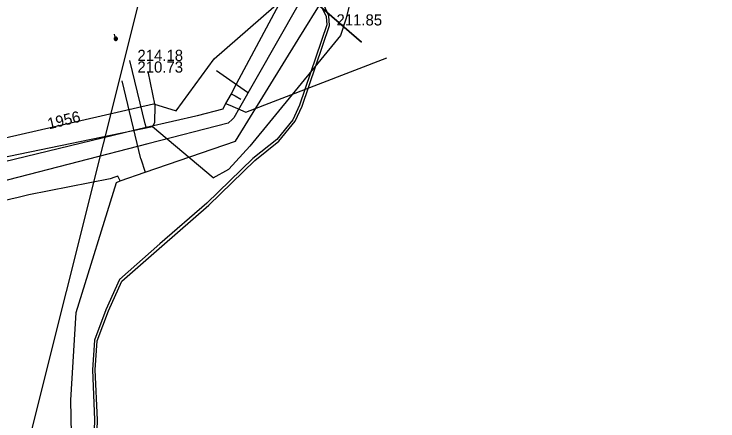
# Model space of a CAD drawing. Extents: x -596024 to -594475, y -1163820 to -1161957.
# Drawn here: x -595896.3 to -595845.8, y -1162955 to -1162925.9 of the extents above; entities that cross this region are included whole.
import ezdxf

# ---------------------------------------------------------------- set-up
doc = ezdxf.new("R2010")
doc.units = 0
for name, color, linetype in [('13', 7, 'Continuous'), ('Level 1', 7, 'Continuous'), ('Vrstva 12', 7, 'Continuous'), ('Vrstva 13', 7, 'Continuous'), ('Vrstva 15', 7, 'Continuous'), ('Vrstva 16', 7, 'Continuous'), ('Vrstva 25', 7, 'Continuous'), ('Vrstva 43', 7, 'Continuous'), ('Vrstva 44', 7, 'Continuous'), ('Vrstva 53', 7, 'Continuous'), ('Vrstva 55', 7, 'Continuous'), ('Vrstva 9', 7, 'Continuous')]:
    doc.layers.add(name, color=color, linetype=linetype)

# ---------------------------------------------------------------- blocks, each defined once
blk = doc.blocks.new('NN500')
at = {"layer": '13'}
for points in [[(-0.001, -0.235), (0.023, -0.234), (0.048, -0.23), (0.071, -0.224), (0.094, -0.215), (0.116, -0.204), (0.137, -0.191), (0.156, -0.175), (0.173, -0.158), (0.189, -0.139), (0.202, -0.118), (0.213, -0.096), (0.222, -0.073), (0.229, -0.049), (0.232, -0.025), (0.234, 0), (0.232, 0.024), (0.229, 0.048), (0.222, 0.072), (0.213, 0.095), (0.202, 0.117), (0.189, 0.138), (0.173, 0.157), (0.156, 0.174), (0.137, 0.19), (0.116, 0.203), (0.094, 0.214), (0.071, 0.223), (0.048, 0.229), (0.023, 0.233), (-0.001, 0.235), (-0.026, 0.233), (-0.05, 0.229), (-0.074, 0.223), (-0.097, 0.214), (-0.119, 0.203), (-0.139, 0.19), (-0.158, 0.174), (-0.176, 0.157), (-0.191, 0.138), (-0.205, 0.117), (-0.216, 0.095), (-0.225, 0.072), (-0.231, 0.048), (-0.235, 0.024), (-0.236, 0), (-0.235, -0.025), (-0.231, -0.049), (-0.225, -0.073), (-0.216, -0.096), (-0.205, -0.118), (-0.191, -0.139), (-0.176, -0.158), (-0.158, -0.175), (-0.139, -0.191), (-0.119, -0.204), (-0.097, -0.215), (-0.074, -0.224), (-0.05, -0.23), (-0.026, -0.234), (-0.001, -0.235)], [(-0.001, -0.235), (0.023, -0.234), (0.048, -0.23), (0.071, -0.224), (0.094, -0.215), (0.116, -0.204), (0.137, -0.191), (0.156, -0.175), (0.173, -0.158), (0.189, -0.139), (0.202, -0.118), (0.213, -0.096), (0.222, -0.073), (0.229, -0.049), (0.232, -0.025), (0.234, 0), (0.232, 0.024), (0.229, 0.048), (0.222, 0.072), (0.213, 0.095), (0.202, 0.117), (0.189, 0.138), (0.173, 0.157), (0.156, 0.174), (0.137, 0.19), (0.116, 0.203), (0.094, 0.214), (0.071, 0.223), (0.048, 0.229), (0.023, 0.233), (-0.001, 0.235), (-0.026, 0.233), (-0.05, 0.229), (-0.074, 0.223), (-0.097, 0.214), (-0.119, 0.203), (-0.139, 0.19), (-0.158, 0.174), (-0.176, 0.157), (-0.191, 0.138), (-0.205, 0.117), (-0.216, 0.095), (-0.225, 0.072), (-0.231, 0.048), (-0.235, 0.024), (-0.236, 0), (-0.235, -0.025), (-0.231, -0.049), (-0.225, -0.073), (-0.216, -0.096), (-0.205, -0.118), (-0.191, -0.139), (-0.176, -0.158), (-0.158, -0.175), (-0.139, -0.191), (-0.119, -0.204), (-0.097, -0.215), (-0.074, -0.224), (-0.05, -0.23), (-0.026, -0.234), (-0.001, -0.235)], [(-0.001, -0.206), (0.02, -0.205), (0.041, -0.201), (0.062, -0.196), (0.082, -0.188), (0.101, -0.178), (0.12, -0.167), (0.136, -0.153), (0.151, -0.138), (0.165, -0.121), (0.177, -0.103), (0.186, -0.084), (0.194, -0.064), (0.2, -0.043), (0.203, -0.022), (0.204, 0), (0.203, 0.021), (0.2, 0.042), (0.194, 0.063), (0.186, 0.083), (0.177, 0.102), (0.165, 0.12), (0.151, 0.137), (0.136, 0.152), (0.12, 0.166), (0.101, 0.177), (0.082, 0.187), (0.062, 0.195), (0.041, 0.2), (0.02, 0.204), (-0.001, 0.205), (-0.023, 0.204), (-0.044, 0.2), (-0.065, 0.195), (-0.085, 0.187), (-0.104, 0.177), (-0.122, 0.166), (-0.139, 0.152), (-0.154, 0.137), (-0.167, 0.12), (-0.179, 0.102), (-0.189, 0.083), (-0.197, 0.063), (-0.202, 0.042), (-0.205, 0.021), (-0.207, 0), (-0.205, -0.022), (-0.202, -0.043), (-0.197, -0.064), (-0.189, -0.084), (-0.179, -0.103), (-0.167, -0.121), (-0.154, -0.138), (-0.139, -0.153), (-0.122, -0.167), (-0.104, -0.178), (-0.085, -0.188), (-0.065, -0.196), (-0.044, -0.201), (-0.023, -0.205), (-0.001, -0.206)], [(-0.001, -0.176), (0.017, -0.175), (0.035, -0.172), (0.053, -0.168), (0.07, -0.161), (0.087, -0.153), (0.102, -0.143), (0.116, -0.131), (0.129, -0.118), (0.141, -0.104), (0.151, -0.088), (0.159, -0.072), (0.166, -0.055), (0.171, -0.037), (0.174, -0.019), (0.175, 0), (0.174, 0.018), (0.171, 0.036), (0.166, 0.054), (0.159, 0.071), (0.151, 0.087), (0.141, 0.103), (0.129, 0.117), (0.116, 0.13), (0.102, 0.142), (0.087, 0.152), (0.07, 0.16), (0.053, 0.167), (0.035, 0.172), (0.017, 0.174), (-0.001, 0.175), (-0.02, 0.174), (-0.038, 0.172), (-0.056, 0.167), (-0.073, 0.16), (-0.089, 0.152), (-0.105, 0.142), (-0.119, 0.13), (-0.132, 0.117), (-0.143, 0.103), (-0.153, 0.087), (-0.162, 0.071), (-0.168, 0.054), (-0.173, 0.036), (-0.176, 0.018), (-0.177, 0), (-0.176, -0.019), (-0.173, -0.037), (-0.168, -0.055), (-0.162, -0.072), (-0.153, -0.088), (-0.143, -0.104), (-0.132, -0.118), (-0.119, -0.131), (-0.105, -0.143), (-0.089, -0.153), (-0.073, -0.161), (-0.056, -0.168), (-0.038, -0.172), (-0.02, -0.175), (-0.001, -0.176)], [(-0.001, -0.147), (0.014, -0.146), (0.029, -0.143), (0.044, -0.139), (0.058, -0.134), (0.072, -0.127), (0.085, -0.119), (0.097, -0.109), (0.107, -0.098), (0.117, -0.086), (0.125, -0.073), (0.132, -0.06), (0.138, -0.046), (0.142, -0.031), (0.144, -0.016), (0.145, 0), (0.144, 0.015), (0.142, 0.03), (0.138, 0.045), (0.132, 0.059), (0.125, 0.073), (0.117, 0.086), (0.107, 0.097), (0.097, 0.108), (0.085, 0.118), (0.072, 0.126), (0.058, 0.133), (0.044, 0.139), (0.029, 0.143), (0.014, 0.145), (-0.001, 0.146), (-0.017, 0.145), (-0.032, 0.143), (-0.046, 0.139), (-0.061, 0.133), (-0.074, 0.126), (-0.087, 0.118), (-0.099, 0.108), (-0.11, 0.097), (-0.119, 0.086), (-0.128, 0.073), (-0.135, 0.059), (-0.14, 0.045), (-0.144, 0.03), (-0.147, 0.015), (-0.147, 0), (-0.147, -0.016), (-0.144, -0.031), (-0.14, -0.046), (-0.135, -0.06), (-0.128, -0.073), (-0.119, -0.086), (-0.11, -0.098), (-0.099, -0.109), (-0.087, -0.119), (-0.074, -0.127), (-0.061, -0.134), (-0.046, -0.139), (-0.032, -0.143), (-0.017, -0.146), (-0.001, -0.147)], [(-0.001, -0.117), (0.011, -0.116), (0.023, -0.114), (0.035, -0.111), (0.046, -0.107), (0.057, -0.101), (0.067, -0.095), (0.077, -0.087), (0.085, -0.078), (0.093, -0.069), (0.1, -0.059), (0.105, -0.048), (0.11, -0.036), (0.113, -0.025), (0.115, -0.013), (0.115, 0), (0.115, 0.012), (0.113, 0.024), (0.11, 0.036), (0.105, 0.047), (0.1, 0.058), (0.093, 0.068), (0.085, 0.078), (0.077, 0.086), (0.067, 0.094), (0.057, 0.101), (0.046, 0.106), (0.035, 0.11), (0.023, 0.114), (0.011, 0.116), (-0.001, 0.116), (-0.013, 0.116), (-0.025, 0.114), (-0.037, 0.11), (-0.049, 0.106), (-0.059, 0.101), (-0.07, 0.094), (-0.079, 0.086), (-0.088, 0.078), (-0.096, 0.068), (-0.102, 0.058), (-0.108, 0.047), (-0.112, 0.036), (-0.115, 0.024), (-0.117, 0.012), (-0.118, 0), (-0.117, -0.013), (-0.115, -0.025), (-0.112, -0.036), (-0.108, -0.048), (-0.102, -0.059), (-0.096, -0.069), (-0.088, -0.078), (-0.079, -0.087), (-0.07, -0.095), (-0.059, -0.101), (-0.049, -0.107), (-0.037, -0.111), (-0.025, -0.114), (-0.013, -0.116), (-0.001, -0.117)], [(-0.001, -0.087), (0.008, -0.087), (0.017, -0.085), (0.026, -0.083), (0.034, -0.08), (0.042, -0.076), (0.05, -0.071), (0.057, -0.065), (0.063, -0.059), (0.069, -0.051), (0.074, -0.044), (0.078, -0.036), (0.081, -0.027), (0.084, -0.019), (0.085, -0.01), (0.086, 0), (0.085, 0.009), (0.084, 0.018), (0.081, 0.026), (0.078, 0.035), (0.074, 0.043), (0.069, 0.051), (0.063, 0.058), (0.057, 0.064), (0.05, 0.07), (0.042, 0.075), (0.034, 0.079), (0.026, 0.082), (0.017, 0.085), (0.008, 0.086), (-0.001, 0.087), (-0.01, 0.086), (-0.019, 0.085), (-0.028, 0.082), (-0.037, 0.079), (-0.045, 0.075), (-0.052, 0.07), (-0.059, 0.064), (-0.066, 0.058), (-0.072, 0.051), (-0.077, 0.043), (-0.081, 0.035), (-0.084, 0.026), (-0.086, 0.018), (-0.088, 0.009), (-0.088, 0), (-0.088, -0.01), (-0.086, -0.019), (-0.084, -0.027), (-0.081, -0.036), (-0.077, -0.044), (-0.072, -0.052), (-0.066, -0.059), (-0.059, -0.065), (-0.052, -0.071), (-0.045, -0.076), (-0.037, -0.08), (-0.028, -0.083), (-0.019, -0.085), (-0.01, -0.087), (-0.001, -0.087)], [(-0.001, -0.058), (0.005, -0.057), (0.011, -0.056), (0.016, -0.055), (0.022, -0.053), (0.027, -0.05), (0.032, -0.047), (0.037, -0.043), (0.041, -0.039), (0.045, -0.034), (0.048, -0.029), (0.051, -0.024), (0.053, -0.018), (0.055, -0.012), (0.056, -0.006), (0.056, 0), (0.056, 0.006), (0.055, 0.011), (0.053, 0.017), (0.051, 0.023), (0.048, 0.028), (0.045, 0.033), (0.041, 0.038), (0.037, 0.042), (0.032, 0.046), (0.027, 0.049), (0.022, 0.052), (0.016, 0.054), (0.011, 0.056), (0.005, 0.057), (-0.001, 0.057), (-0.007, 0.057), (-0.013, 0.056), (-0.019, 0.054), (-0.025, 0.052), (-0.03, 0.049), (-0.035, 0.046), (-0.04, 0.042), (-0.044, 0.038), (-0.048, 0.033), (-0.051, 0.028), (-0.054, 0.023), (-0.056, 0.017), (-0.057, 0.011), (-0.058, 0.006), (-0.059, 0), (-0.058, -0.006), (-0.057, -0.012), (-0.056, -0.018), (-0.054, -0.024), (-0.051, -0.029), (-0.048, -0.034), (-0.044, -0.039), (-0.04, -0.043), (-0.035, -0.047), (-0.03, -0.05), (-0.025, -0.053), (-0.019, -0.055), (-0.013, -0.056), (-0.007, -0.057), (-0.001, -0.058)], [(-0.001, -0.028), (0.002, -0.028), (0.005, -0.028), (0.007, -0.027), (0.01, -0.026), (0.013, -0.024), (0.015, -0.023), (0.017, -0.021), (0.019, -0.019), (0.021, -0.017), (0.023, -0.014), (0.024, -0.012), (0.025, -0.009), (0.026, -0.006), (0.026, -0.003), (0.027, 0), (0.026, 0.002), (0.026, 0.005), (0.025, 0.008), (0.024, 0.011), (0.023, 0.013), (0.021, 0.016), (0.019, 0.018), (0.017, 0.02), (0.015, 0.022), (0.013, 0.024), (0.01, 0.025), (0.007, 0.026), (0.005, 0.027), (0.002, 0.027), (-0.001, 0.027), (-0.004, 0.027), (-0.007, 0.027), (-0.01, 0.026), (-0.012, 0.025), (-0.015, 0.024), (-0.018, 0.022), (-0.02, 0.02), (-0.022, 0.018), (-0.024, 0.016), (-0.025, 0.013), (-0.027, 0.011), (-0.028, 0.008), (-0.028, 0.005), (-0.029, 0.002), (-0.029, 0), (-0.029, -0.003), (-0.028, -0.006), (-0.028, -0.009), (-0.027, -0.012), (-0.025, -0.014), (-0.024, -0.017), (-0.022, -0.019), (-0.02, -0.021), (-0.018, -0.023), (-0.015, -0.024), (-0.012, -0.026), (-0.01, -0.027), (-0.007, -0.028), (-0.004, -0.028), (-0.001, -0.028)], [(0.234, 0), (0.704, 0)]]:
    blk.add_lwpolyline(points, dxfattribs=at)

msp = doc.modelspace()

# ---------------------------------------------------------------- linework, layer by layer
at = {"layer": 'Level 1'}
msp.add_lwpolyline([(-595881.78, -1162929.92), (-595879.56, -1162931.47)], dxfattribs=at)
at = {"layer": 'Vrstva 13'}
for p, q in [((-595880.521, -1162931.197), (-595880.733, -1162931.591)), ((-595880.733, -1162931.591), (-595880.456, -1162931.736)), ((-595880.456, -1162931.736), (-595880.031, -1162931.974))]:
    msp.add_line(p, q, dxfattribs=at)
for points in [[(-595880.521, -1162931.197), (-595876.77, -1162924.18), (-595860.51, -1162904.47), (-595848.94, -1162895.98), (-595831.837, -1162892.858), (-595829.46, -1162892.422), (-595825.38, -1162891.68), (-595807.59, -1162889), (-595802.16, -1162888.33)], [(-595886.833, -1162933.982), (-595886.889, -1162933.751), (-595887.989, -1162929.214)], [(-595881.13, -1162932.29), (-595880.831, -1162932.413), (-595879.693, -1162932.919), (-595869.567, -1162929.022)], [(-595880.733, -1162931.591), (-595881.13, -1162932.29), (-595881.32, -1162932.69), (-595883.171, -1162933.18)], [(-595906.738, -1162938.807), (-595905.022, -1162938.391), (-595900.172, -1162937.216), (-595886.833, -1162933.982), (-595883.046, -1162933.138)]]:
    msp.add_lwpolyline(points, dxfattribs=at)
at = {"layer": 'Vrstva 16'}
for points in [[(-595891.84, -1162947.26), (-595888.95, -1162937.96), (-595888.69, -1162937.83), (-595886.89, -1162937.21), (-595880.43, -1162934.98), (-595875.94, -1162927.71), (-595874.1, -1162924.73), (-595873.9, -1162924.46), (-595873.78, -1162924.3), (-595873.17, -1162923.5)], [(-595887.22, -1162936.26), (-595888.56, -1162930.67)], [(-595887.22, -1162936.26), (-595886.89, -1162937.21)], [(-595888.69, -1162937.83), (-595888.87, -1162937.5), (-595889.08, -1162937.57)], [(-595889.41, -1162937.68), (-595895.244, -1162938.835)], [(-595889.08, -1162937.57), (-595889.41, -1162937.68)], [(-595895.244, -1162938.835), (-595896.11, -1162939.05), (-595896.431, -1162939.129), (-595905.21, -1162941.29), (-595919.05, -1162944.71), (-595924.5, -1162946.05), (-595928.69, -1162947.09), (-595931.94, -1162947.89), (-595935.44, -1162948.82), (-595951.86, -1162952.52), (-595956.95, -1162953.7)], [(-595891.77, -1162976.53), (-595892.22, -1162953.54), (-595891.84, -1162947.26)]]:
    msp.add_lwpolyline(points, dxfattribs=at)
at = {"layer": 'Vrstva 25'}
for p, q in [((-595871.995, -1162924.136), (-595872.494, -1162926.188)), ((-595872.494, -1162926.188), (-595872.883, -1162927.409)), ((-595872.883, -1162927.409), (-595879.391, -1162935.348)), ((-595886.183, -1162932.425), (-595886.678, -1162929.997)), ((-595886.217, -1162933.654), (-595886.183, -1162932.425)), ((-595886.384, -1162933.968), (-595897.399, -1162936.241)), ((-595886.384, -1162933.968), (-595886.217, -1162933.654)), ((-595882.03, -1162937.604), (-595886.384, -1162933.968)), ((-595879.391, -1162935.348), (-595880.905, -1162936.984)), ((-595882.03, -1162937.604), (-595880.905, -1162936.984))]:
    msp.add_line(p, q, dxfattribs=at)
at = {"layer": 'Vrstva 44'}
for points in [[(-595874.19, -1162903.747), (-595874.07, -1162907.558), (-595874.34, -1162911.472), (-595874.78, -1162916.526), (-595874.77, -1162918.573), (-595875.34, -1162922.375), (-595875.299, -1162923.166), (-595875.103, -1162923.879), (-595874.279, -1162925.316), (-595873.928, -1162926.066), (-595873.881, -1162926.667), (-595875.833, -1162932.413), (-595876.316, -1162933.457), (-595877.451, -1162934.859), (-595879.176, -1162936.235), (-595882.468, -1162939.426), (-595885.846, -1162942.355), (-595888.732, -1162944.889), (-595889.712, -1162947.062), (-595890.539, -1162949.238), (-595890.68, -1162951.369), (-595890.52, -1162954.961), (-595890.67, -1162959.306)], [(-595890.47, -1162959.314), (-595890.32, -1162954.959), (-595890.48, -1162951.371), (-595890.341, -1162949.282), (-595889.528, -1162947.138), (-595888.568, -1162945.011), (-595885.714, -1162942.505), (-595882.332, -1162939.574), (-595879.044, -1162936.385), (-595877.309, -1162935.001), (-595876.144, -1162933.563), (-595875.647, -1162932.487), (-595873.679, -1162926.693), (-595873.732, -1162926.014), (-595874.101, -1162925.224)]]:
    msp.add_lwpolyline(points, dxfattribs=at)
at = {"layer": 'Vrstva 53'}
msp.add_lwpolyline([(-596024.42, -1163471.17), (-595756.347, -1162403.195), (-595650.396, -1162193.993), (-595567.188, -1161974.243), (-595562.97, -1161956.88)], dxfattribs=at)
at = {"layer": 'Vrstva 55'}
msp.add_lwpolyline([(-595901.68, -1162936.51), (-595901.85, -1162935.88), (-595886.31, -1162932.31), (-595884.68, -1162932.82), (-595881.963, -1162929.09), (-595876.006, -1162923.889), (-595871.39, -1162927.9), (-595876.006, -1162923.889), (-595861.559, -1162906.685), (-595854.268, -1162900.462)], dxfattribs=at)
at = {"layer": 'Vrstva 9'}
for points in [[(-595875.95, -1162925.28), (-595880.321, -1162932.926), (-595880.353, -1162932.981), (-595880.544, -1162933.314), (-595880.649, -1162933.418), (-595880.937, -1162933.705)], [(-595880.937, -1162933.705), (-595886.698, -1162935.189), (-595896.705, -1162937.767), (-595904.338, -1162939.733), (-595913.225, -1162942.022), (-595914.306, -1162942.3), (-595917.838, -1162943.21)]]:
    msp.add_lwpolyline(points, dxfattribs=at)

# ---------------------------------------------------------------- block references
at = {"layer": 'Vrstva 43', "xscale": 0.5, "yscale": 0.5000000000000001, "rotation": 105}
msp.add_blockref('NN500', (-595889.008, -1162927.653), dxfattribs=at)

# ---------------------------------------------------------------- texts
at = {"layer": 'Vrstva 12'}
for s, p in [('211.85', (-595873.183, -1162926.703)), ('214.18', (-595887.453, -1162929.246)), ('210.73', (-595887.453, -1162930.078))]:
    msp.add_text(s, height=0.8, dxfattribs=at).set_placement(p)
at = {"layer": 'Vrstva 15'}
msp.add_text('1956', height=0.8, rotation=13.6364, dxfattribs=at).set_placement((-595893.794, -1162934.148))

doc.saveas('drawing.dxf')
